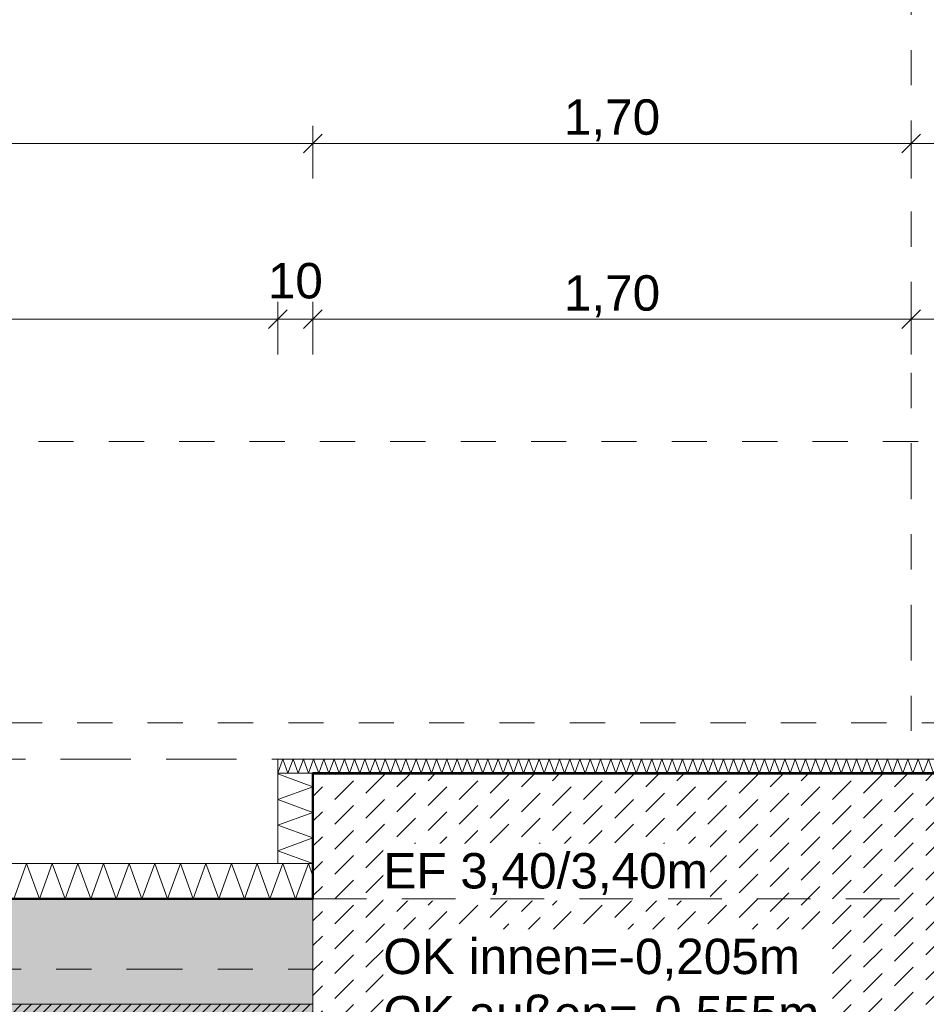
# Model space of a CAD drawing. Header units: metres. Extents: x -273 to 6, y -183 to 13.
# Tile 274 of 379: x -68.95 to -66.38, y -0.55 to 2.25. Entities that reach past the tile are written whole.
import ezdxf

# ---------------------------------------------------------------- set-up
doc = ezdxf.new("R2010")
doc.units = ezdxf.units.M
doc.header["$LTSCALE"] = 0.05
doc.header["$PDMODE"] = 1
doc.header["$PDSIZE"] = -2
for name, pattern in [('ISO-02 Strichlinie', [3.81, 3.048, -0.762]), ('ISO-03 Gestrichelt mit Abstand-3', [1.524, 0.6096, -0.9144]), ('Linienart-53', [5.291531, 3.175, -1.058062, 0.352704, -0.705764]), ('Linienart-Gestrichelt mit Abstand', [6, 4, -2])]:
    doc.linetypes.add(name, pattern=pattern)
doc.layers.get('0').update_dxf_attribs({"lineweight": 25})
for name, color, linetype, lineweight, true_color in [('00 -Bauelemente -Beton unbewehrt', 7, 'Continuous', 9, 0xf7e06e), ('00 -Bauelemente -Dämmung innen', 7, 'Continuous', 9, 0xff7fe6), ('30 -32 Gründung- 2 Flachgründungen u. Bodenplatten', 7, 'Continuous', 9, 0xff6633), ('30 -32 Gründung-4 Frostschürze', 7, 'Continuous', 9, 0x66aaff), ('70 -72 Beschriftung- 1 Beschriftung allgemein', 7, 'Continuous', 9, 0xff6633), ('70 -76 Bemaßung- 2 Allgemein', 7, 'Continuous', 5, 0x6666cc)]:
    doc.layers.add(name, color=color, linetype=linetype, lineweight=lineweight, true_color=true_color)
for name, color, linetype, lineweight in [('30 -35 Decken- 2 Beläge- Dämmung', 7, 'Continuous', 9), ('70 -71 Achsen- 1 Gebäudeachsen', 7, 'Linienart-53', 18), ('Keine', 7, 'Continuous', 9)]:
    doc.layers.add(name, color=color, linetype=linetype, lineweight=lineweight)
doc.styles.add('Arial', font='arial.ttf')
doc.dimstyles.new('k+k_klein', dxfattribs={"dimtxt": 0.100689, "dimasz": 0.05302, "dimexe": 0.05, "dimexo": 0.15, "dimgap": 0.005, "dimtad": 1, "dimdec": 3, "dimtxsty": 'Arial', "dimblk": 'VW_SLASH-2', "dimblk1": 'VW_SLASH-2', "dimblk2": 'VW_SLASH-2', "dimcen": 0, "dimdle": 0.025, "dimadec": 3, "dimazin": 0, "dimtfac": 0.75, "dimtdec": 3, "dimtix": 1, "dimtmove": 0, "dimatfit": 0, "dimldrblk": 'VW_FILLEDARROW', "dimfxl": 0.1, "dimfxlon": 1, "dimfrac": 2, "dimtolj": 1, "dimarcsym": 0})

# ---------------------------------------------------------------- blocks, each defined once
blk = doc.blocks.new('_Achsen (3D)')
at = {"layer": '70 -71 Achsen- 1 Gebäudeachsen', "transparency": 33554687}
for p, q in [((-66.421, 3.8), (-66.421, -46.172)), ((-179.668, -0.447), (3.826, -0.447))]:
    blk.add_line(p, q, dxfattribs=at)
blk = doc.blocks.new('Gruppe-254')
at = {"color": 255, "linetype": 'Continuous', "lineweight": 5}
blk.add_wipeout([(-73.921, -0.247), (-68.121, -0.247), (-68.121, -0.147), (-73.921, -0.147)], dxfattribs=at).dxf.layer = '00 -Bauelemente -Dämmung innen'
blk = doc.blocks.new('Gruppe-255')
at = {"layer": '00 -Bauelemente -Dämmung innen', "color": 7, "transparency": 33554687, "flags": 128}
blk.add_lwpolyline([(-68.971, -0.247), (-68.9346, -0.147), (-68.8982, -0.247), (-68.8618, -0.147), (-68.8254, -0.247), (-68.789, -0.147), (-68.7526, -0.247), (-68.7162, -0.147), (-68.6798, -0.247), (-68.6434, -0.147), (-68.607, -0.247), (-68.5706, -0.147), (-68.5342, -0.247), (-68.4978, -0.147), (-68.4614, -0.247), (-68.425, -0.147), (-68.3887, -0.247), (-68.3523, -0.147), (-68.3159, -0.247), (-68.2795, -0.147), (-68.2431, -0.247), (-68.2067, -0.147), (-68.1703, -0.247), (-68.1339, -0.147), (-68.121, -0.1824)], dxfattribs=at)
blk = doc.blocks.new('Gruppe-257')
at = {"layer": '00 -Bauelemente -Dämmung innen', "color": 7, "linetype": 'Continuous', "lineweight": 9, "transparency": 33554687}
blk.add_line((-68.121, -0.247), (-68.121, -0.147), dxfattribs=at)
blk = doc.blocks.new('Gruppe-258')
at = {"color": 7, "transparency": 33554687}
blk.add_blockref('Gruppe-257', (0, 0), dxfattribs=at)
blk = doc.blocks.new('Gruppe-259')
at = {"layer": '00 -Bauelemente -Dämmung innen', "color": 7, "linetype": 'Continuous', "lineweight": 9, "transparency": 33554687}
blk.add_line((-68.121, -0.147), (-73.921, -0.147), dxfattribs=at)
blk = doc.blocks.new('Gruppe-260')
at = {"layer": '00 -Bauelemente -Dämmung innen', "color": 7, "linetype": 'Continuous', "lineweight": 9, "transparency": 33554687}
blk.add_line((-73.921, -0.247), (-68.121, -0.247), dxfattribs=at)
blk = doc.blocks.new('Gruppe-261')
at = {"color": 7, "transparency": 33554687}
for name in ['Gruppe-259', 'Gruppe-260']:
    blk.add_blockref(name, (0, 0), dxfattribs=at)
blk = doc.blocks.new('Gruppe-262')
at = {"layer": '00 -Bauelemente -Dämmung innen', "color": 7}
blk.add_blockref('Gruppe-254', (0, 0), dxfattribs=at)
at = {"color": 7, "transparency": 33554687}
for name in ['Gruppe-258', 'Gruppe-261']:
    blk.add_blockref(name, (0, 0), dxfattribs=at)
at = {"layer": '00 -Bauelemente -Dämmung innen', "color": 7, "transparency": 33554687}
blk.add_blockref('Gruppe-255', (0, 0), dxfattribs=at)
blk = doc.blocks.new('Gruppe-263')
at = {"layer": '00 -Bauelemente -Dämmung innen', "color": 7, "transparency": 33554687}
blk.add_blockref('Gruppe-262', (0, 0), dxfattribs=at)
at = {"layer": '00 -Bauelemente -Dämmung innen', "color": 0, "flags": 1}
for tag in ['prm0_value', 'prm1_value', 'prm2_value', 'prm3_value', 'prm4_value', 'prm5_value', 'prm6_value', 'IFC_UUID', 'instanceID', 'prm0_name', 'prm0_type', 'prm1_name', 'prm1_type', 'prm2_name', 'prm2_type', 'prm3_name', 'prm3_type', 'prm4_name', 'prm4_type', 'prm5_name', 'prm5_type', 'prm6_name', 'prm6_type']:
    blk.add_attdef(tag, (-73.921, -0.247), '', height=0.00018, dxfattribs=at)
blk = doc.blocks.new('Gruppe-1114')
at = {"color": 255, "linetype": 'Continuous', "lineweight": 5}
blk.add_wipeout([(-68.121, -0.147), (-68.121, 0.1099), (-68.221, 0.1099), (-68.221, -0.147)], dxfattribs=at).dxf.layer = '00 -Bauelemente -Dämmung innen'
blk = doc.blocks.new('Gruppe-1115')
at = {"layer": '00 -Bauelemente -Dämmung innen', "color": 7, "transparency": 33554687, "flags": 128}
blk.add_lwpolyline([(-68.121, -0.147), (-68.221, -0.1106), (-68.121, -0.0742), (-68.221, -0.0379), (-68.121, -0.0015), (-68.221, 0.0349), (-68.121, 0.0713), (-68.221, 0.1077), (-68.215, 0.1099)], dxfattribs=at)
blk = doc.blocks.new('Gruppe-1116')
at = {"layer": '00 -Bauelemente -Dämmung innen', "color": 7, "linetype": 'Continuous', "lineweight": 9, "transparency": 33554687}
blk.add_line((-68.221, -0.147), (-68.121, -0.147), dxfattribs=at)
blk = doc.blocks.new('Gruppe-1117')
at = {"layer": '00 -Bauelemente -Dämmung innen', "color": 7, "linetype": 'Continuous', "lineweight": 9, "transparency": 33554687}
blk.add_line((-68.121, 0.1099), (-68.221, 0.1099), dxfattribs=at)
blk = doc.blocks.new('Gruppe-1118')
at = {"color": 7, "transparency": 33554687}
for name in ['Gruppe-1117', 'Gruppe-1116']:
    blk.add_blockref(name, (0, 0), dxfattribs=at)
blk = doc.blocks.new('Gruppe-1119')
at = {"layer": '00 -Bauelemente -Dämmung innen', "color": 7, "linetype": 'Continuous', "lineweight": 9, "transparency": 33554687}
blk.add_line((-68.221, 0.1099), (-68.221, -0.147), dxfattribs=at)
blk = doc.blocks.new('Gruppe-1120')
at = {"layer": '00 -Bauelemente -Dämmung innen', "color": 7, "linetype": 'Continuous', "lineweight": 9, "transparency": 33554687}
blk.add_line((-68.121, -0.147), (-68.121, 0.1099), dxfattribs=at)
blk = doc.blocks.new('Gruppe-1121')
at = {"color": 7, "transparency": 33554687}
for name in ['Gruppe-1119', 'Gruppe-1120']:
    blk.add_blockref(name, (0, 0), dxfattribs=at)
blk = doc.blocks.new('Gruppe-1122')
at = {"layer": '00 -Bauelemente -Dämmung innen', "color": 7}
blk.add_blockref('Gruppe-1114', (0, 0), dxfattribs=at)
at = {"color": 7, "transparency": 33554687}
for name in ['Gruppe-1118', 'Gruppe-1121']:
    blk.add_blockref(name, (0, 0), dxfattribs=at)
at = {"layer": '00 -Bauelemente -Dämmung innen', "color": 7, "transparency": 33554687}
blk.add_blockref('Gruppe-1115', (0, 0), dxfattribs=at)
blk = doc.blocks.new('Gruppe-1123')
at = {"layer": '00 -Bauelemente -Dämmung innen', "color": 7, "transparency": 33554687}
blk.add_blockref('Gruppe-1122', (0, 0), dxfattribs=at)
at = {"layer": '00 -Bauelemente -Dämmung innen', "color": 0, "flags": 1}
for tag in ['prm0_value', 'prm1_value', 'prm2_value', 'prm3_value', 'prm4_value', 'prm5_value', 'prm6_value', 'IFC_UUID', 'instanceID', 'prm0_name', 'prm0_type', 'prm1_name', 'prm1_type', 'prm2_name', 'prm2_type', 'prm3_name', 'prm3_type', 'prm4_name', 'prm4_type', 'prm5_name', 'prm5_type', 'prm6_name', 'prm6_type']:
    blk.add_attdef(tag, (-68.221, -0.147), '', height=0.00018, dxfattribs=at)
blk = doc.blocks.new('Gruppe-1124')
at = {"color": 255, "linetype": 'Continuous', "lineweight": 5}
blk.add_wipeout([(-68.221, 0.1099), (-64.721, 0.1099), (-64.721, 0.1499), (-68.221, 0.1499)], dxfattribs=at).dxf.layer = '00 -Bauelemente -Dämmung innen'
blk = doc.blocks.new('Gruppe-1125')
at = {"layer": '00 -Bauelemente -Dämmung innen', "color": 7, "transparency": 33554687, "flags": 128}
blk.add_lwpolyline([(-68.221, 0.1099), (-68.2064, 0.1499), (-68.1919, 0.1099), (-68.1773, 0.1499), (-68.1628, 0.1099), (-68.1482, 0.1499), (-68.1336, 0.1099), (-68.1191, 0.1499), (-68.1045, 0.1099), (-68.09, 0.1499), (-68.0754, 0.1099), (-68.0609, 0.1499), (-68.0463, 0.1099), (-68.0317, 0.1499), (-68.0172, 0.1099), (-68.0026, 0.1499), (-67.9881, 0.1099), (-67.9735, 0.1499), (-67.9589, 0.1099), (-67.9444, 0.1499), (-67.9298, 0.1099), (-67.9153, 0.1499), (-67.9007, 0.1099), (-67.8861, 0.1499), (-67.8716, 0.1099), (-67.857, 0.1499), (-67.8425, 0.1099), (-67.8279, 0.1499), (-67.8134, 0.1099), (-67.7988, 0.1499), (-67.7842, 0.1099), (-67.7697, 0.1499), (-67.7551, 0.1099), (-67.7406, 0.1499), (-67.726, 0.1099), (-67.7114, 0.1499), (-67.6969, 0.1099), (-67.6823, 0.1499), (-67.6678, 0.1099), (-67.6532, 0.1499), (-67.6386, 0.1099), (-67.6241, 0.1499), (-67.6095, 0.1099), (-67.595, 0.1499), (-67.5804, 0.1099), (-67.5659, 0.1499), (-67.5513, 0.1099), (-67.5367, 0.1499), (-67.5222, 0.1099), (-67.5076, 0.1499), (-67.4931, 0.1099), (-67.4785, 0.1499), (-67.4639, 0.1099), (-67.4494, 0.1499), (-67.4348, 0.1099), (-67.4203, 0.1499), (-67.4057, 0.1099), (-67.3911, 0.1499), (-67.3766, 0.1099), (-67.362, 0.1499), (-67.3475, 0.1099), (-67.3329, 0.1499), (-67.3184, 0.1099), (-67.3038, 0.1499), (-67.2892, 0.1099), (-67.2747, 0.1499), (-67.2601, 0.1099), (-67.2456, 0.1499), (-67.231, 0.1099), (-67.2164, 0.1499), (-67.2019, 0.1099), (-67.1873, 0.1499), (-67.1728, 0.1099), (-67.1582, 0.1499), (-67.1436, 0.1099), (-67.1291, 0.1499), (-67.1145, 0.1099), (-67.1, 0.1499), (-67.0854, 0.1099), (-67.0709, 0.1499), (-67.0563, 0.1099), (-67.0417, 0.1499), (-67.0272, 0.1099), (-67.0126, 0.1499), (-66.9981, 0.1099), (-66.9835, 0.1499), (-66.9689, 0.1099), (-66.9544, 0.1499), (-66.9398, 0.1099), (-66.9253, 0.1499), (-66.9107, 0.1099), (-66.8961, 0.1499), (-66.8816, 0.1099), (-66.867, 0.1499), (-66.8525, 0.1099), (-66.8379, 0.1499), (-66.8234, 0.1099), (-66.8088, 0.1499), (-66.7942, 0.1099), (-66.7797, 0.1499), (-66.7651, 0.1099), (-66.7506, 0.1499), (-66.736, 0.1099), (-66.7214, 0.1499), (-66.7069, 0.1099), (-66.6923, 0.1499), (-66.6778, 0.1099), (-66.6632, 0.1499), (-66.6486, 0.1099), (-66.6341, 0.1499), (-66.6195, 0.1099), (-66.605, 0.1499), (-66.5904, 0.1099), (-66.5759, 0.1499), (-66.5613, 0.1099), (-66.5467, 0.1499), (-66.5322, 0.1099), (-66.5176, 0.1499), (-66.5031, 0.1099), (-66.4885, 0.1499), (-66.4739, 0.1099), (-66.4594, 0.1499), (-66.4448, 0.1099), (-66.4303, 0.1499), (-66.4157, 0.1099), (-66.4011, 0.1499), (-66.3866, 0.1099), (-66.372, 0.1499), (-66.3575, 0.1099), (-66.3429, 0.1499), (-66.3284, 0.1099), (-66.3138, 0.1499), (-66.2992, 0.1099), (-66.2847, 0.1499), (-66.2701, 0.1099), (-66.2556, 0.1499), (-66.241, 0.1099), (-66.2264, 0.1499), (-66.2119, 0.1099), (-66.1973, 0.1499), (-66.1828, 0.1099), (-66.1682, 0.1499), (-66.1536, 0.1099), (-66.1391, 0.1499), (-66.1245, 0.1099), (-66.11, 0.1499), (-66.0954, 0.1099), (-66.0809, 0.1499), (-66.0663, 0.1099), (-66.0517, 0.1499), (-66.0372, 0.1099), (-66.0226, 0.1499), (-66.0081, 0.1099), (-65.9935, 0.1499), (-65.9789, 0.1099), (-65.9644, 0.1499), (-65.9498, 0.1099), (-65.9353, 0.1499), (-65.9207, 0.1099), (-65.9061, 0.1499), (-65.8916, 0.1099), (-65.877, 0.1499), (-65.8625, 0.1099), (-65.8479, 0.1499), (-65.8334, 0.1099), (-65.8188, 0.1499), (-65.8042, 0.1099), (-65.7897, 0.1499), (-65.7751, 0.1099), (-65.7606, 0.1499), (-65.746, 0.1099), (-65.7314, 0.1499), (-65.7169, 0.1099), (-65.7023, 0.1499), (-65.6878, 0.1099), (-65.6732, 0.1499), (-65.6586, 0.1099), (-65.6441, 0.1499), (-65.6295, 0.1099), (-65.615, 0.1499), (-65.6004, 0.1099), (-65.5859, 0.1499), (-65.5713, 0.1099), (-65.5567, 0.1499), (-65.5422, 0.1099), (-65.5276, 0.1499), (-65.5131, 0.1099), (-65.4985, 0.1499), (-65.4839, 0.1099), (-65.4694, 0.1499), (-65.4548, 0.1099), (-65.4403, 0.1499), (-65.4257, 0.1099), (-65.4111, 0.1499), (-65.3966, 0.1099), (-65.382, 0.1499), (-65.3675, 0.1099), (-65.3529, 0.1499), (-65.3384, 0.1099), (-65.3238, 0.1499), (-65.3092, 0.1099), (-65.2947, 0.1499), (-65.2801, 0.1099), (-65.2656, 0.1499), (-65.251, 0.1099), (-65.2364, 0.1499), (-65.2219, 0.1099), (-65.2073, 0.1499), (-65.1928, 0.1099), (-65.1782, 0.1499), (-65.1636, 0.1099), (-65.1491, 0.1499), (-65.1345, 0.1099), (-65.12, 0.1499), (-65.1054, 0.1099), (-65.0909, 0.1499), (-65.0763, 0.1099), (-65.0617, 0.1499), (-65.0472, 0.1099), (-65.0326, 0.1499), (-65.0181, 0.1099), (-65.0035, 0.1499), (-64.9889, 0.1099), (-64.9744, 0.1499), (-64.9598, 0.1099), (-64.9453, 0.1499), (-64.9307, 0.1099), (-64.9162, 0.1499), (-64.9016, 0.1099), (-64.887, 0.1499), (-64.8725, 0.1099), (-64.8579, 0.1499), (-64.8434, 0.1099), (-64.8288, 0.1499), (-64.8142, 0.1099), (-64.7997, 0.1499), (-64.7851, 0.1099), (-64.7706, 0.1499), (-64.756, 0.1099), (-64.7414, 0.1499), (-64.7269, 0.1099), (-64.721, 0.1261)], dxfattribs=at)
blk = doc.blocks.new('Gruppe-1126')
at = {"layer": '00 -Bauelemente -Dämmung innen', "color": 7, "linetype": 'Continuous', "lineweight": 9, "transparency": 33554687}
blk.add_line((-68.221, 0.1499), (-68.221, 0.1099), dxfattribs=at)
blk = doc.blocks.new('Gruppe-1127')
at = {"layer": '00 -Bauelemente -Dämmung innen', "color": 7, "linetype": 'Continuous', "lineweight": 9, "transparency": 33554687}
blk.add_line((-64.721, 0.1099), (-64.721, 0.1499), dxfattribs=at)
blk = doc.blocks.new('Gruppe-1128')
at = {"color": 7, "transparency": 33554687}
for name in ['Gruppe-1126', 'Gruppe-1127']:
    blk.add_blockref(name, (0, 0), dxfattribs=at)
blk = doc.blocks.new('Gruppe-1129')
at = {"layer": '00 -Bauelemente -Dämmung innen', "color": 7, "linetype": 'Continuous', "lineweight": 9, "transparency": 33554687}
blk.add_line((-64.721, 0.1499), (-68.221, 0.1499), dxfattribs=at)
blk = doc.blocks.new('Gruppe-1130')
at = {"layer": '00 -Bauelemente -Dämmung innen', "color": 7, "linetype": 'Continuous', "lineweight": 9, "transparency": 33554687}
blk.add_line((-68.221, 0.1099), (-64.721, 0.1099), dxfattribs=at)
blk = doc.blocks.new('Gruppe-1131')
at = {"color": 7, "transparency": 33554687}
for name in ['Gruppe-1129', 'Gruppe-1130']:
    blk.add_blockref(name, (0, 0), dxfattribs=at)
blk = doc.blocks.new('Gruppe-1132')
at = {"layer": '00 -Bauelemente -Dämmung innen', "color": 7}
blk.add_blockref('Gruppe-1124', (0, 0), dxfattribs=at)
at = {"color": 7, "transparency": 33554687}
for name in ['Gruppe-1128', 'Gruppe-1131']:
    blk.add_blockref(name, (0, 0), dxfattribs=at)
at = {"layer": '00 -Bauelemente -Dämmung innen', "color": 7, "transparency": 33554687}
blk.add_blockref('Gruppe-1125', (0, 0), dxfattribs=at)
blk = doc.blocks.new('Gruppe-1133')
at = {"layer": '00 -Bauelemente -Dämmung innen', "color": 7, "transparency": 33554687}
blk.add_blockref('Gruppe-1132', (0, 0), dxfattribs=at)
at = {"layer": '00 -Bauelemente -Dämmung innen', "color": 0, "flags": 1}
for tag in ['IFC_UUID', 'instanceID', 'prm0_name', 'prm0_type', 'prm0_value', 'prm1_name', 'prm1_type', 'prm1_value', 'prm2_name', 'prm2_type', 'prm2_value', 'prm3_name', 'prm3_type', 'prm3_value', 'prm4_name', 'prm4_type', 'prm4_value', 'prm5_name', 'prm5_type', 'prm5_value', 'prm6_name', 'prm6_type', 'prm6_value']:
    blk.add_attdef(tag, (-68.221, 0.1099), '', height=0.00018, dxfattribs=at)
blk = doc.blocks.new('Gruppe-2142')
at = {"layer": '30 -32 Gründung- 2 Flachgründungen u. Bodenplatten', "flags": 128}
blk.add_lwpolyline([(-68.121, 0.1099), (-64.721, 0.1099), (-64.721, -3.2901), (-68.121, -3.2901)], close=True, dxfattribs=at)
at = {"color": 255}
for points in [[(-67.921, -0.2524), (-66.9926, -0.2524), (-66.9926, -0.0901), (-67.921, -0.0901)], [(-67.921, -0.8203), (-66.6749, -0.8203), (-66.6749, -0.3335), (-67.921, -0.3335)]]:
    blk.add_wipeout(points, dxfattribs=at).dxf.layer = '70 -72 Beschriftung- 1 Beschriftung allgemein'
at = {"layer": '70 -72 Beschriftung- 1 Beschriftung allgemein', "char_height": 0.100689, "attachment_point": 1, "line_spacing_factor": 0.970891, "style": 'Arial'}
for s, insert in [('EF 3,40/3,40m', (-67.921, -0.1171)), ('OK innen=-0,205m \\POK außen=-0,555m\\PUK=-1,455m', (-67.921, -0.3605))]:
    blk.add_mtext(s, dxfattribs=dict(at, insert=insert))
blk = doc.blocks.new('Gruppe-2490')
at = {"layer": 'Keine', "color": 7, "linetype": 'ISO-03 Gestrichelt mit Abstand-3', "lineweight": 9, "flags": 128}
blk.add_lwpolyline([(-53.0011, 0.253), (-53.0011, 1.053), (-88.896, 1.053), (-88.896, 0.253)], close=True, dxfattribs=at)
blk.add_lwpolyline([(-53.0011, 0.253), (-53.0011, 1.053), (-88.896, 1.053), (-88.896, 0.253)], close=True, dxfattribs=at)
blk = doc.blocks.new('_FU_2D LP5 (2D)')
at = {"color": 255}
blk.add_wipeout([(-68.12099996, 0.10773718), (-64.72099996, 0.10773718), (-64.72099996, -3.2900754), (-68.12099996, -3.2900754)], dxfattribs=at).dxf.layer = '00 -Bauelemente -Beton unbewehrt'
at = {"layer": '00 -Bauelemente -Beton unbewehrt', "linetype": 'Continuous', "lineweight": 9}
h = blk.add_hatch(dxfattribs=at)
h.set_pattern_fill('Unbew_ Beton1 1mm SRF', style=0, pattern_type=2)
h.set_pattern_definition([(45, (0, 0), (0.088388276, 0.01767774), [0.075, -0.05])])
h.paths.add_polyline_path([(-68.12099996, 0.10773718), (-64.72099996, 0.10773718), (-64.72099996, -3.2900754), (-68.12099996, -3.2900754)])
at = {"layer": '30 -35 Decken- 2 Beläge- Dämmung', "linetype": 'Continuous', "lineweight": 18, "true_color": 0x7fdfff}
h = blk.add_hatch(dxfattribs=at)
h.set_pattern_fill('Schraffur blau', color=141, style=0, pattern_type=2)
h.set_pattern_definition([(45, (-65.683394, -6.671936), (0.014142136, -0.014142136), [])])
h.paths.add_polyline_path([(-59.87099996, -0.54704198), (-64.72099996, -0.54704198), (-64.72099996, -3.2900754), (-68.12099996, -3.2900754), (-68.12099996, -0.54704198), (-73.92099996, -0.54704198), (-73.92099996, -5.54704198), (-50.19599996, -5.54704198), (-50.19599996, -0.54704198), (-56.47099996, -0.54704198), (-56.47099996, -3.2900754), (-59.87099996, -3.2900754)])
at = {"layer": '00 -Bauelemente -Beton unbewehrt', "flags": 128}
blk.add_lwpolyline([(-68.12099996, 0.10773718), (-64.72099996, 0.10773718), (-64.72099996, -3.2900754), (-68.12099996, -3.2900754)], close=True, dxfattribs=at)
at = {"layer": '30 -35 Decken- 2 Beläge- Dämmung', "flags": 128}
blk.add_lwpolyline([(-59.87099996, -0.54704198), (-64.72099996, -0.54704198), (-64.72099996, -3.2900754), (-68.12099996, -3.2900754), (-68.12099996, -0.54704198), (-73.92099996, -0.54704198), (-73.92099996, -5.54704198), (-50.19599996, -5.54704198), (-50.19599996, -0.54704198), (-56.47099996, -0.54704198), (-56.47099996, -3.2900754), (-59.87099996, -3.2900754)], close=True, dxfattribs=at)
at = {"layer": '00 -Bauelemente -Dämmung innen', "color": 7}
blk.add_blockref('Gruppe-263', (0, 0), dxfattribs=at)
blk.add_blockref('Gruppe-1123', (0, 0), dxfattribs=at)
blk.add_blockref('Gruppe-1133', (0, 0), dxfattribs=at)
at = {"layer": 'Keine', "color": 1, "linetype": 'Linienart-Gestrichelt mit Abstand', "lineweight": 9, "true_color": 0xff0000, "flags": 128}
blk.add_lwpolyline([(6.03999377, -134.70913897), (4.10766281, -139.37286792), (2.43021044, -143.26963359), (0.229042, -148.18933714), (-1.94395765, -152.85045285), (-2.56993827, -154.15978267), (-4.36668217, -157.84024419, -0.1218666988), (-4.98756345, -158.57331042), (-24.20773646, -172.45584859, 0.2343426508), (-30.81423496, -181.88107792), (-30.81423496, -181.88107792, -0.1382747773), (-50.04185585, -181.32068598), (-50.04185585, -181.32068598), (-63.53399243, -176.93721776), (-98.52806435, -165.50668377), (-148.4236418, -149.2972654), (-209.68205216, -128.62056047), (-249.49758002, -116.74073979), (-271.8563458, -111.07977166), (-272.63374696, -110.30237051), (-272.63374694, -44.20319881), (-268.39909651, 0.15100107), (-267.46628238, 0.15012673), (-197.75478142, 0.14986172), (5.97600004, 0.14995802), (6.00607638, -63.16005056)], format="xyb", close=True, dxfattribs=at)
at = {"layer": '30 -32 Gründung- 2 Flachgründungen u. Bodenplatten', "color": 7}
blk.add_blockref('Gruppe-2142', (0, 0), dxfattribs=at)
at = {"layer": '30 -32 Gründung-4 Frostschürze', "linetype": 'Continuous', "lineweight": 0, "transparency": 33554534}
blk.add_hatch(color=161, dxfattribs=at).paths.add_polyline_path([(-73.92099996, -0.24704198), (-68.12099996, -0.24704198), (-68.12099996, -0.54704198), (-73.92099996, -0.54704198)])
at = {"layer": 'Keine', "linetype": 'Continuous', "lineweight": 0, "transparency": 33554567}
h = blk.add_hatch(color=43, dxfattribs=at)
h.paths.add_polyline_path([(-73.92099996, -0.54704198), (-73.92099996, -10.69704198), (-73.67099996, -10.69704198), (-73.67099996, -19.84704198), (-68.12099996, -19.84704198), (-68.12099996, -18.24704198), (-64.72099996, -18.24704198), (-64.72099996, -19.84704198), (-59.67099996, -19.84704198), (-59.67099996, -18.44704198), (-56.67099996, -18.44704198), (-56.67099996, -19.84704198), (-51.84599996, -19.84704198), (-51.84599996, -10.69704198), (-49.72099996, -10.69704198), (-49.72099996, -8.89704198), (-50.19599996, -8.89704198), (-50.19599996, -0.54704198), (-56.47099996, -0.54704198), (-56.47099996, -3.2900754), (-59.87099996, -3.2900754), (-59.87099996, -0.54704198), (-64.72099996, -0.54704198), (-64.72099996, -3.2900754), (-68.12099996, -3.2900754), (-68.12099996, -0.54704198)])
h.paths.add_polyline_path([(-55.97099996, -14.24704198), (-60.37099996, -14.24704198), (-60.37099996, -6.14704198), (-55.97099996, -6.14704198)])
h.paths.add_polyline_path([(-68.62099996, -6.14704198), (-64.22099996, -6.14704198), (-64.22099996, -14.24704198), (-68.62099996, -14.24704198)])
at = {"layer": '30 -32 Gründung- 2 Flachgründungen u. Bodenplatten', "linetype": 'ISO-02 Strichlinie'}
blk.add_line((-68.12099996, -0.24704198), (-64.72099996, -0.24704198), dxfattribs=at)
at = {"layer": '30 -32 Gründung-4 Frostschürze', "flags": 128}
blk.add_lwpolyline([(-73.92099996, -0.24704198), (-68.12099996, -0.24704198), (-68.12099996, -0.54704198), (-73.92099996, -0.54704198)], close=True, dxfattribs=at)
at = {"layer": 'Keine', "flags": 128}
blk.add_lwpolyline([(-50.19599996, -0.54704198), (-56.47099996, -0.54704198), (-56.47099996, -3.2900754), (-59.87099996, -3.2900754), (-59.87099996, -0.54704198), (-64.72099996, -0.54704198), (-64.72099996, -3.2900754), (-68.12099996, -3.2900754), (-68.12099996, -0.54704198), (-73.92099996, -0.54704198), (-73.92099996, -10.69704198), (-73.67099996, -10.69704198), (-73.67099996, -19.84704198), (-68.12099996, -19.84704198), (-68.12099996, -18.24704198), (-64.72099996, -18.24704198), (-64.72099996, -19.84704198), (-59.67099996, -19.84704198), (-59.67099996, -18.44704198), (-56.67099996, -18.44704198), (-56.67099996, -19.84704198), (-51.84599996, -19.84704198), (-51.84599996, -10.69704198), (-49.72099996, -10.69704198)], dxfattribs=at)
at = {"layer": '70 -72 Beschriftung- 1 Beschriftung allgemein', "color": 7}
blk.add_blockref('Gruppe-2490', (0, 0), dxfattribs=at)
at = {"layer": '70 -72 Beschriftung- 1 Beschriftung allgemein', "color": 103, "lineweight": 50, "true_color": 0x66cc7f, "flags": 128}
blk.add_lwpolyline([(-50.69599996, -0.24704198), (-56.47099996, -0.24704198), (-56.47099996, 0.10773718), (-59.87099996, 0.10773718), (-59.87099996, -0.24704198), (-64.72099996, -0.24704198), (-64.72099996, 0.1099246), (-68.12099996, 0.1099246), (-68.12099996, -0.24704198), (-73.92099996, -0.24704198), (-73.92099996, 0.10992025), (-75.42099996, 0.10992025), (-75.42099996, -0.24704198), (-78.04599996, -0.24704198), (-78.04599996, 0.1099183), (-79.54599996, 0.1099183), (-79.54599996, -0.24704198), (-80.75599996, -0.24704198), (-80.75599996, 0.10991736), (-84.69599996, 0.10991736), (-84.69599996, -0.24704198), (-89.57099996, -0.24704198)], dxfattribs=at)
blk = doc.blocks.new('VW_SLASH-2')
at = {"color": 0, "linetype": 'ByBlock', "lineweight": -2, "transparency": 16777216}
blk.add_line((0.472, 0), (-1, 0), dxfattribs=at)
at = {"color": 0, "lineweight": 5, "transparency": 16777216, "flags": 128}
blk.add_lwpolyline([(0.5, 0.5), (-0.5, -0.5)], dxfattribs=at)
blk = doc.blocks.new('*D3013')
at = {"layer": '70 -76 Bemaßung- 2 Allgemein', "color": 0, "lineweight": -2}
for p, q in [((-73.921, 1.8), (-73.921, 1.95)), ((-68.121, 1.8), (-68.121, 1.95)), ((-68.174, 1.9), (-73.868, 1.9))]:
    blk.add_line(p, q, dxfattribs=at)
at = {"layer": 'Defpoints', "color": 0}
for p in [(-73.921, 1.9), (-73.921, -0.247), (-68.121, -0.247)]:
    blk.add_point(p, dxfattribs=at)
at = {"layer": '70 -76 Bemaßung- 2 Allgemein', "color": 0, "lineweight": -2, "xscale": 0.05302001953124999, "yscale": 0.05302001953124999, "zscale": 0.05302001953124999, "rotation": 180}
blk.add_blockref('VW_SLASH-2', (-73.921, 1.9), dxfattribs=at)
at = {"layer": '70 -76 Bemaßung- 2 Allgemein', "color": 0, "lineweight": -2, "xscale": 0.05302001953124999, "yscale": 0.05302001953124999, "zscale": 0.05302001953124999}
blk.add_blockref('VW_SLASH-2', (-68.121, 1.9), dxfattribs=at)
at = {"layer": '70 -76 Bemaßung- 2 Allgemein', "color": 0, "insert": (-71.021, 1.9654), "char_height": 0.10069, "attachment_point": 5, "style": 'Arial'}
blk.add_mtext('\\A1;5,80', dxfattribs=at)
blk = doc.blocks.new('VW_FILLEDARROW')
at = {"linetype": 'Continuous', "lineweight": 0, "transparency": 16777216}
blk.add_hatch(color=0, dxfattribs=at).paths.add_polyline_path([(-2.829, 0.758), (0, 0), (-2.829, -0.758)])
at = {"color": 0, "lineweight": 5, "transparency": 16777216, "flags": 128}
blk.add_lwpolyline([(-2.829, 0.758), (0, 0), (-2.829, -0.758)], close=True, dxfattribs=at)
blk = doc.blocks.new('*D3014')
at = {"layer": '70 -76 Bemaßung- 2 Allgemein', "color": 0, "lineweight": -2}
for p, q in [((-68.121, 1.8), (-68.121, 1.95)), ((-66.421, 1.8), (-66.421, 1.95)), ((-66.474, 1.9), (-68.068, 1.9))]:
    blk.add_line(p, q, dxfattribs=at)
at = {"layer": 'Defpoints', "color": 0}
for p in [(-68.121, 1.9), (-66.421, 0.153), (-68.121, -0.247)]:
    blk.add_point(p, dxfattribs=at)
at = {"layer": '70 -76 Bemaßung- 2 Allgemein', "color": 0, "lineweight": -2, "xscale": 0.05302001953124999, "yscale": 0.05302001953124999, "zscale": 0.05302001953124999, "rotation": 180}
blk.add_blockref('VW_SLASH-2', (-68.121, 1.9), dxfattribs=at)
at = {"layer": '70 -76 Bemaßung- 2 Allgemein', "color": 0, "lineweight": -2, "xscale": 0.05302001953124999, "yscale": 0.05302001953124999, "zscale": 0.05302001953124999}
blk.add_blockref('VW_SLASH-2', (-66.421, 1.9), dxfattribs=at)
at = {"layer": '70 -76 Bemaßung- 2 Allgemein', "color": 0, "insert": (-67.271, 1.9654), "char_height": 0.10069, "attachment_point": 5, "style": 'Arial'}
blk.add_mtext('\\A1;1,70', dxfattribs=at)
blk = doc.blocks.new('*D3015')
at = {"layer": '70 -76 Bemaßung- 2 Allgemein', "color": 0, "lineweight": -2}
for p, q in [((-66.421, 1.8), (-66.421, 1.95)), ((-64.721, 1.8), (-64.721, 1.95)), ((-64.774, 1.9), (-66.368, 1.9))]:
    blk.add_line(p, q, dxfattribs=at)
at = {"layer": 'Defpoints', "color": 0}
for p in [(-66.421, 1.9), (-66.421, 0.153), (-64.721, -0.247)]:
    blk.add_point(p, dxfattribs=at)
at = {"layer": '70 -76 Bemaßung- 2 Allgemein', "color": 0, "lineweight": -2, "xscale": 0.05302001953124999, "yscale": 0.05302001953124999, "zscale": 0.05302001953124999}
for p, rotation in [((-66.421, 1.9), 180), ((-64.721, 1.9), 360)]:
    blk.add_blockref('VW_SLASH-2', p, dxfattribs=dict(at, rotation=rotation))
at = {"layer": '70 -76 Bemaßung- 2 Allgemein', "color": 0, "insert": (-65.571, 1.9654), "char_height": 0.10069, "attachment_point": 5, "style": 'Arial'}
blk.add_mtext('\\A1;1,70', dxfattribs=at)
blk = doc.blocks.new('*D3289')
at = {"layer": '70 -76 Bemaßung- 2 Allgemein', "color": 0, "lineweight": -2}
for p, q in [((-73.821, 1.3), (-73.821, 1.45)), ((-68.221, 1.3), (-68.221, 1.45)), ((-68.274, 1.4), (-73.768, 1.4))]:
    blk.add_line(p, q, dxfattribs=at)
at = {"layer": 'Defpoints', "color": 0}
for p in [(-73.821, 1.4), (-73.821, 0.1499), (-68.221, 0.1499)]:
    blk.add_point(p, dxfattribs=at)
at = {"layer": '70 -76 Bemaßung- 2 Allgemein', "color": 0, "lineweight": -2, "xscale": 0.05302001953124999, "yscale": 0.05302001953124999, "zscale": 0.05302001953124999, "rotation": 180}
blk.add_blockref('VW_SLASH-2', (-73.821, 1.4), dxfattribs=at)
at = {"layer": '70 -76 Bemaßung- 2 Allgemein', "color": 0, "lineweight": -2, "xscale": 0.05302001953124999, "yscale": 0.05302001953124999, "zscale": 0.05302001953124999}
blk.add_blockref('VW_SLASH-2', (-68.221, 1.4), dxfattribs=at)
at = {"layer": '70 -76 Bemaßung- 2 Allgemein', "color": 0, "insert": (-71.021, 1.4654), "char_height": 0.10069, "attachment_point": 5, "style": 'Arial'}
blk.add_mtext('\\A1;5,60', dxfattribs=at)
blk = doc.blocks.new('*D3290')
at = {"layer": '70 -76 Bemaßung- 2 Allgemein', "color": 0, "lineweight": -2}
for p, q in [((-68.221, 1.3), (-68.221, 1.45)), ((-68.121, 1.3), (-68.121, 1.45)), ((-68.274, 1.4), (-68.327, 1.4)), ((-68.121, 1.4), (-68.221, 1.4)), ((-68.068, 1.4), (-68.015, 1.4))]:
    blk.add_line(p, q, dxfattribs=at)
at = {"layer": 'Defpoints', "color": 0}
for p in [(-68.221, 1.4), (-68.221, 0.1499), (-68.121, 0.153)]:
    blk.add_point(p, dxfattribs=at)
at = {"layer": '70 -76 Bemaßung- 2 Allgemein', "color": 0, "lineweight": -2, "xscale": 0.05302001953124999, "yscale": 0.05302001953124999, "zscale": 0.05302001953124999}
blk.add_blockref('VW_SLASH-2', (-68.221, 1.4), dxfattribs=at)
at = {"layer": '70 -76 Bemaßung- 2 Allgemein', "color": 0, "lineweight": -2, "xscale": 0.05302001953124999, "yscale": 0.05302001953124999, "zscale": 0.05302001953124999, "rotation": 180}
blk.add_blockref('VW_SLASH-2', (-68.121, 1.4), dxfattribs=at)
at = {"layer": '70 -76 Bemaßung- 2 Allgemein', "color": 0, "insert": (-68.171, 1.5089), "char_height": 0.10069, "attachment_point": 5, "style": 'Arial'}
blk.add_mtext('\\A1;10', dxfattribs=at)
blk = doc.blocks.new('*D3291')
at = {"layer": '70 -76 Bemaßung- 2 Allgemein', "color": 0, "lineweight": -2}
for p, q in [((-68.121, 1.3), (-68.121, 1.45)), ((-66.421, 1.3), (-66.421, 1.45)), ((-66.474, 1.4), (-68.068, 1.4))]:
    blk.add_line(p, q, dxfattribs=at)
at = {"layer": 'Defpoints', "color": 0}
for p in [(-68.121, 1.4), (-68.121, 0.153), (-66.421, 0.153)]:
    blk.add_point(p, dxfattribs=at)
at = {"layer": '70 -76 Bemaßung- 2 Allgemein', "color": 0, "lineweight": -2, "xscale": 0.05302001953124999, "yscale": 0.05302001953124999, "zscale": 0.05302001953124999, "rotation": 180}
blk.add_blockref('VW_SLASH-2', (-68.121, 1.4), dxfattribs=at)
at = {"layer": '70 -76 Bemaßung- 2 Allgemein', "color": 0, "lineweight": -2, "xscale": 0.05302001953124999, "yscale": 0.05302001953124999, "zscale": 0.05302001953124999}
blk.add_blockref('VW_SLASH-2', (-66.421, 1.4), dxfattribs=at)
at = {"layer": '70 -76 Bemaßung- 2 Allgemein', "color": 0, "insert": (-67.271, 1.4654), "char_height": 0.10069, "attachment_point": 5, "style": 'Arial'}
blk.add_mtext('\\A1;1,70', dxfattribs=at)
blk = doc.blocks.new('*D3292')
at = {"layer": '70 -76 Bemaßung- 2 Allgemein', "color": 0, "lineweight": -2}
for p, q in [((-66.421, 1.3), (-66.421, 1.45)), ((-64.721, 1.3), (-64.721, 1.45)), ((-64.774, 1.4), (-66.368, 1.4))]:
    blk.add_line(p, q, dxfattribs=at)
at = {"layer": 'Defpoints', "color": 0}
for p in [(-66.421, 1.4), (-66.421, 0.153), (-64.721, 0.153)]:
    blk.add_point(p, dxfattribs=at)
at = {"layer": '70 -76 Bemaßung- 2 Allgemein', "color": 0, "lineweight": -2, "xscale": 0.05302001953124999, "yscale": 0.05302001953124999, "zscale": 0.05302001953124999, "rotation": 180}
blk.add_blockref('VW_SLASH-2', (-66.421, 1.4), dxfattribs=at)
at = {"layer": '70 -76 Bemaßung- 2 Allgemein', "color": 0, "lineweight": -2, "xscale": 0.05302001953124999, "yscale": 0.05302001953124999, "zscale": 0.05302001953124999}
blk.add_blockref('VW_SLASH-2', (-64.721, 1.4), dxfattribs=at)
at = {"layer": '70 -76 Bemaßung- 2 Allgemein', "color": 0, "insert": (-65.571, 1.4654), "char_height": 0.10069, "attachment_point": 5, "style": 'Arial'}
blk.add_mtext('\\A1;1,70', dxfattribs=at)
blk = doc.blocks.new('Gruppe-2789')
at = {"layer": '70 -76 Bemaßung- 2 Allgemein'}
for base, p1, p2, text, picture, middle in [((-73.92099996, 1.89995802), (-68.12099996, -0.24704198), (-73.92099996, -0.24704198), '5,80', '*D3013', (-71.02099996, 1.96542156)), ((-68.12099996, 1.89995802), (-66.42099996, 0.15295802), (-68.12099996, -0.24704198), '1,70', '*D3014', (-67.27099996, 1.96542156)), ((-66.42099996, 1.89995802), (-64.72099996, -0.24704198), (-66.42099996, 0.15295802), '1,70', '*D3015', (-65.57099996, 1.96542156))]:
    dim = blk.add_linear_dim(base=base, p1=p1, p2=p2, text=text, dimstyle='k+k_klein', override={"dimtxt": 0.100689, "dimgap": 0.005, "dimdec": 8, "dimpost": '<>', "dimtxsty": 'Arial', "dimtmove": 2}, dxfattribs=at)
    dim.commit()
    dim.dimension.update_dxf_attribs({"geometry": picture, "text_midpoint": middle})
blk = doc.blocks.new('Gruppe-2794')
at = {"layer": '70 -76 Bemaßung- 2 Allgemein'}
for base, p1, p2, text, override, picture, middle in [((-68.22099996, 1.39995802), (-68.12099996, 0.15295802), (-68.22099996, 0.1499246), '10', {"dimtxt": 0.100689, "dimgap": 0.005, "dimdec": 8, "dimpost": '<>', "dimtxsty": 'Arial', "dimtix": 0, "dimtmove": 2}, '*D3290', (-68.17099996, 1.50885958)), ((-73.82099996, 1.39995802), (-68.22099996, 0.1499246), (-73.82099996, 0.14992025), '5,60', {"dimtxt": 0.100689, "dimgap": 0.005, "dimdec": 8, "dimpost": '<>', "dimtxsty": 'Arial', "dimtmove": 2}, '*D3289', (-71.02099996, 1.46542156)), ((-68.12099996, 1.39995802), (-66.42099996, 0.15295802), (-68.12099996, 0.15295802), '1,70', {"dimtxt": 0.100689, "dimgap": 0.005, "dimdec": 8, "dimpost": '<>', "dimtxsty": 'Arial', "dimtmove": 2}, '*D3291', (-67.27099996, 1.46542156)), ((-66.42099996, 1.39995802), (-64.72099996, 0.15295802), (-66.42099996, 0.15295802), '1,70', {"dimtxt": 0.100689, "dimgap": 0.005, "dimdec": 8, "dimpost": '<>', "dimtxsty": 'Arial', "dimtmove": 2}, '*D3292', (-65.57099996, 1.46542156))]:
    dim = blk.add_linear_dim(base=base, p1=p1, p2=p2, text=text, dimstyle='k+k_klein', override=override, dxfattribs=at)
    dim.commit()
    dim.dimension.update_dxf_attribs({"geometry": picture, "text_midpoint": middle})
blk = doc.blocks.new('_FU_2D Bemaßung_ Beschriftung (3D)')
at = {"layer": '70 -76 Bemaßung- 2 Allgemein'}
for name in ['Gruppe-2789', 'Gruppe-2794']:
    blk.add_blockref(name, (0, 0), dxfattribs=at)

msp = doc.modelspace()

# ---------------------------------------------------------------- block references
at = {"layer": 'Keine', "color": 1}
msp.add_blockref('_Achsen (3D)', (0, 0), dxfattribs=at)

# ---------------------------------------------------------------- next in the draw order: block references
msp.add_blockref('_FU_2D LP5 (2D)', (0, 0), dxfattribs=at)

# ---------------------------------------------------------------- next in the draw order: block references
msp.add_blockref('_FU_2D Bemaßung_ Beschriftung (3D)', (0, 0), dxfattribs=at)

doc.saveas('drawing.dxf')
